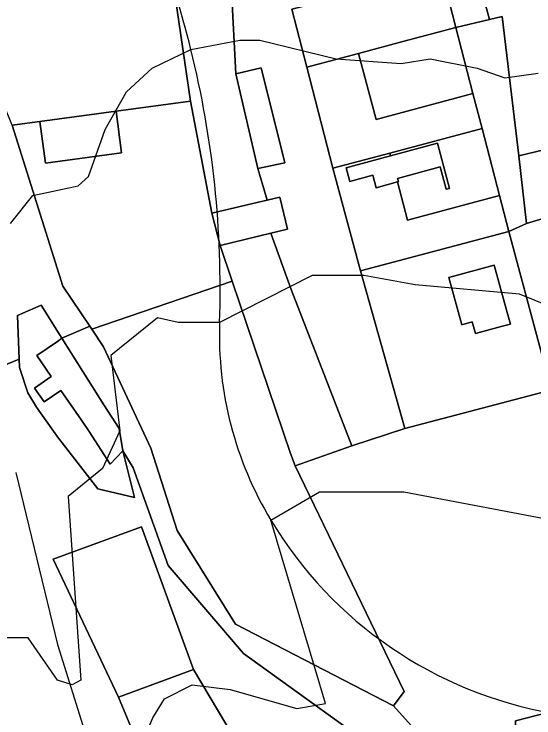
# Model space of a CAD drawing. Extents: x -510989 to -501240, y -1184665 to -1176098.
# Drawn here: x -504724.3 to -504613.7, y -1182458 to -1182308.5 of the extents above; entities that cross this region are included whole.
import ezdxf

# ---------------------------------------------------------------- set-up
doc = ezdxf.new("R2010")
doc.units = 0
for name, color, linetype in [('NAVRH_rozvodnice', 7, 'Continuous'), ('ostatni_plocha_x_jina_plocha', 7, 'Continuous'), ('ostatni_plocha_x_manipulacni_plocha', 7, 'Continuous'), ('ostatni_plocha_x_neplodna_puda', 7, 'Continuous'), ('ostatni_plocha_x_ostatni_komunikace', 7, 'Continuous'), ('ostatni_plocha_x_zelen', 7, 'Continuous'), ('STAV_vyrazne_udolnice', 7, 'Continuous'), ('STAV_zaplavove_uzemi', 7, 'Continuous'), ('trvaly_travni_porost', 7, 'Continuous'), ('vrstevnice_01', 7, 'Continuous'), ('vrstevnice_02', 7, 'Continuous'), ('zahrada', 7, 'Continuous'), ('zastavena_plocha_a_nadvori', 7, 'Continuous')]:
    doc.layers.add(name, color=color, linetype=linetype)

msp = doc.modelspace()

# ---------------------------------------------------------------- linework, layer by layer
at = {"layer": 'NAVRH_rozvodnice'}
for centre, radius, start, end in [((-504915.08, -1182372.63), 235.31, 13.925, 26.4002), ((-504891.91, -1182366.88), 211.44, 358.071, 13.925), ((-504604.18, -1182376.57), 76.46, 178.071, 211.0417), ((-504594.88, -1182370.98), 87.31, 211.0417, 260.1547)]:
    msp.add_arc(centre, radius, start, end, dxfattribs=at)
at = {"layer": 'ostatni_plocha_x_jina_plocha'}
for points in [[(-504697.21, -1182417.42), (-504686.14, -1182447.77), (-504702.11, -1182453.59), (-504716, -1182424.27)], [(-504702.11, -1182453.59), (-504686.14, -1182447.77), (-504658.21, -1182494.65), (-504646.38, -1182521.67), (-504657.18, -1182527.48), (-504660.57, -1182529.3), (-504692.06, -1182477.67)]]:
    msp.add_lwpolyline(points, close=True, dxfattribs=at)
at = {"layer": 'ostatni_plocha_x_manipulacni_plocha'}
msp.add_lwpolyline([(-504723.59, -1182372.49), (-504718.54, -1182370.32), (-504714.11, -1182377.34), (-504715.07, -1182378.05), (-504719.45, -1182381.04), (-504716.38, -1182385.48), (-504719.92, -1182387.93), (-504717.87, -1182390.89), (-504714.33, -1182388.44), (-504712.69, -1182390.82), (-504709.96, -1182394.78), (-504708.31, -1182397.17), (-504703.85, -1182404.09), (-504701.2, -1182401.3), (-504698.67, -1182411.17), (-504706.46, -1182409.35), (-504715.06, -1182398.3), (-504719.52, -1182392.02), (-504721.4, -1182388.95), (-504723.16, -1182383.6), (-504723.23, -1182381.82)], close=True, dxfattribs=at)
at = {"layer": 'ostatni_plocha_x_neplodna_puda'}
for points in [[(-504694.34, -1182287.92), (-504692.64, -1182294.12), (-504690.01, -1182304.64), (-504686.8, -1182326.98), (-504702.57, -1182329.09), (-504718.84, -1182331.27), (-504724.73, -1182332.06), (-504736.04, -1182304.55), (-504729.74, -1182305.15), (-504724.43, -1182294.34), (-504718.94, -1182299.49), (-504709.99, -1182290.13), (-504707.35, -1182289.77), (-504705.71, -1182288.06), (-504702.09, -1182291.48), (-504696.41, -1182285.71)], [(-504697.21, -1182417.42), (-504716, -1182424.27), (-504702.11, -1182453.59), (-504692.06, -1182477.67), (-504660.57, -1182529.3), (-504657.18, -1182527.48), (-504644.04, -1182546.05), (-504636.81, -1182571.5), (-504626.63, -1182589.51), (-504621.54, -1182585.89), (-504637.88, -1182542.92), (-504646.38, -1182521.67), (-504658.21, -1182494.65), (-504686.14, -1182447.77)]]:
    msp.add_lwpolyline(points, close=True, dxfattribs=at)
msp.add_lwpolyline([(-504727.56, -1182480.01), (-504731.01, -1182458.03), (-504736.85, -1182425.64), (-504733.93, -1182407.44), (-504739.33, -1182388.45), (-504734.46, -1182386.44), (-504723.23, -1182381.82), (-504723.16, -1182383.6), (-504721.4, -1182388.95), (-504719.52, -1182392.02), (-504715.06, -1182398.3), (-504706.46, -1182409.35), (-504698.67, -1182411.17), (-504701.2, -1182401.3), (-504699, -1182404.9), (-504691.51, -1182425.62), (-504675.47, -1182444.32), (-504642.55, -1182468.1)], dxfattribs=at)
at = {"layer": 'ostatni_plocha_x_ostatni_komunikace'}
for points in [[(-504651.18, -1182241.6), (-504638.43, -1182249.54), (-504636.23, -1182258.44), (-504634.77, -1182265.81), (-504633.21, -1182273.56), (-504631.16, -1182280.51), (-504630.95, -1182281.21), (-504629.89, -1182284.92), (-504629.69, -1182285.64), (-504624.48, -1182304.88), (-504623.21, -1182309.63), (-504630.34, -1182311.33), (-504641.03, -1182269.51), (-504645.27, -1182253.28), (-504649.47, -1182244.16)], [(-504620.51, -1182309), (-504616.94, -1182338.59), (-504615.29, -1182352.95), (-504619.11, -1182354.65), (-504621.08, -1182347.05), (-504624.77, -1182332.82), (-504626.7, -1182325.37), (-504630.34, -1182311.33), (-504623.21, -1182309.63)]]:
    msp.add_lwpolyline(points, close=True, dxfattribs=at)
for points in [[(-504724.73, -1182332.06), (-504713.9, -1182366.26), (-504708.2, -1182374.77), (-504714.11, -1182377.34), (-504718.54, -1182370.32), (-504723.59, -1182372.49), (-504723.23, -1182381.82), (-504734.46, -1182386.44)], [(-504608.32, -1182618.85), (-504630.43, -1182488.04), (-504642.55, -1182468.1), (-504675.47, -1182444.32), (-504691.51, -1182425.62), (-504699, -1182404.9), (-504701.2, -1182401.3), (-504701.98, -1182396.56), (-504705.18, -1182391.49), (-504714.11, -1182377.34), (-504708.2, -1182374.77), (-504707.75, -1182375.43), (-504705.25, -1182379.16), (-504695.23, -1182400.68), (-504689.63, -1182418.2), (-504677.2, -1182438.13), (-504643.6, -1182455.49), (-504639.2, -1182460.37), (-504632.02, -1182466.17), (-504625.5, -1182481.57), (-504617.97, -1182490.12), (-504618.04, -1182497.86), (-504608.41, -1182541.97)]]:
    msp.add_lwpolyline(points, dxfattribs=at)
at = {"layer": 'ostatni_plocha_x_zelen'}
msp.add_lwpolyline([(-504572.85, -1182447.14), (-504617.69, -1182458.63), (-504617.97, -1182490.12), (-504625.5, -1182481.57), (-504632.02, -1182466.17), (-504639.2, -1182460.37), (-504643.6, -1182455.49), (-504641.37, -1182452.39), (-504664.53, -1182404.5), (-504652.49, -1182400.2), (-504641.21, -1182396.51), (-504609.62, -1182388.24)], dxfattribs=at)
msp.add_lwpolyline([(-504617.69, -1182458.63), (-504572.85, -1182447.14), (-504561.65, -1182461.8), (-504552.76, -1182497.25), (-504569.38, -1182502.62), (-504582.47, -1182505.92), (-504599.08, -1182508.75), (-504603.05, -1182509.04), (-504609.09, -1182507.24), (-504612.59, -1182504.69), (-504618.04, -1182497.86), (-504617.97, -1182490.12)], close=True, dxfattribs=at)
at = {"layer": 'STAV_vyrazne_udolnice'}
msp.add_lwpolyline([(-504723.93, -1182405.9), (-504715.08, -1182442.46), (-504708.25, -1182464.16), (-504700.21, -1182500.31), (-504685.34, -1182524.02), (-504671.68, -1182546.51), (-504668.06, -1182567), (-504662.03, -1182583.47), (-504656, -1182593.92)], dxfattribs=at)
at = {"layer": 'STAV_zaplavove_uzemi'}
msp.add_spline([(-502250.32, -1184002.61), (-502355.07, -1183875.41), (-502442.37, -1183790.61), (-502477.29, -1183700.82), (-502532.16, -1183578.61), (-502567.08, -1183448.91), (-502626.05, -1183402.34), (-502705.41, -1183380.59), (-502814.2, -1183349.87), (-502882.03, -1183297.39), (-502931.95, -1183237.24), (-503042.02, -1183107.97), (-503139.64, -1183018.94), (-503222.14, -1182957.59), (-503308.56, -1182839.96), (-503316.24, -1182784.92), (-503330.32, -1182756.77), (-503348.24, -1182719.65), (-503334.16, -1182651.82), (-503323.92, -1182595.5), (-503313.68, -1182526.39), (-503294.1, -1182480.5), (-503251.86, -1182396.03), (-503229.34, -1182314.37), (-503216.1, -1182227.15), (-503242.43, -1182174.5), (-503271.86, -1182129.59), (-503287.34, -1182081.58), (-503343.88, -1182028.1), (-503361.79, -1182008.91), (-503396.35, -1181952.59), (-503442.43, -1181933.39), (-503497.46, -1181888.6), (-503525.62, -1181860.44), (-503528.18, -1181837.4), (-503548.66, -1181767.01), (-503558.9, -1181729.89), (-503576.82, -1181682.53), (-503578.1, -1181621.1), (-503567.86, -1181572.46), (-503552.5, -1181536.63), (-503538.04, -1181458.36), (-503518.33, -1181411.9), (-503509.88, -1181341.51), (-503497.21, -1181207.63), (-503499.77, -1181097.56), (-503498.02, -1181031.35), (-503510.82, -1180970.85), (-503549.22, -1180952.23), (-503571.32, -1180940.6), (-503605.07, -1180937.11), (-503651.61, -1180939.44), (-503671.39, -1180917.33), (-503679.53, -1180892.89), (-503713.27, -1180871.95), (-503727.24, -1180859.15), (-503734.22, -1180833.55), (-503728.4, -1180799.81), (-503741.2, -1180770.72), (-503722.82, -1180725.17), (-503721.54, -1180703.41), (-503731.78, -1180697.01), (-503767.61, -1180699.57), (-503790.65, -1180697.01), (-503817.53, -1180697.01), (-503861.04, -1180686.77), (-503889.2, -1180675.25), (-503900.72, -1180668.85), (-503953.2, -1180679.09), (-503997.99, -1180697.01), (-504063.27, -1180722.61), (-504109.34, -1180749.49), (-504142.62, -1180776.36), (-504177.18, -1180796.84), (-504211.73, -1180817.32), (-504414.98, -1180961.5), (-504472.7, -1180998.11), (-504544.51, -1181068.5), (-504600.82, -1181143.12), (-504621.94, -1181196.62), (-504641.65, -1181267.01), (-504660.25, -1181350.62), (-504634.7, -1181398.32), (-504617.66, -1181447.72), (-504600.62, -1181492.01), (-504587, -1181548.23), (-504592.11, -1181628.29), (-504569.96, -1181682.81), (-504568.26, -1181664.07), (-504554.63, -1181621.48), (-504547.82, -1181597.63)], degree=3, dxfattribs=at)
at = {"layer": 'trvaly_travni_porost'}
for points in [[(-504686.8, -1182326.98), (-504682.24, -1182350.8), (-504680.5, -1182357.63), (-504677.91, -1182365.23), (-504707.75, -1182375.43), (-504708.2, -1182374.77), (-504713.9, -1182366.26), (-504724.73, -1182332.06), (-504718.84, -1182331.27), (-504717.62, -1182340.17), (-504701.47, -1182337.99), (-504702.57, -1182329.09)], [(-504586.76, -1182344.43), (-504586.15, -1182346.63), (-504612.05, -1182353.33), (-504603.55, -1182378.69), (-504576.47, -1182371.82), (-504573.32, -1182382.22), (-504601.44, -1182386.88), (-504609.62, -1182388.24), (-504610.36, -1182387.14), (-504619.11, -1182354.65), (-504615.29, -1182352.95)], [(-504650.6, -1182363.05), (-504619.11, -1182354.65), (-504610.36, -1182387.14), (-504609.62, -1182388.24), (-504641.21, -1182396.51)], [(-504622.17, -1182361.8), (-504631.82, -1182364.43), (-504629.08, -1182374.5), (-504626.86, -1182373.89), (-504626.19, -1182376.36), (-504620.74, -1182374.87), (-504618.75, -1182374.33), (-504619.41, -1182371.86)], [(-504677.91, -1182365.23), (-504665.49, -1182401.87), (-504664.53, -1182404.5), (-504641.37, -1182452.39), (-504643.6, -1182455.49), (-504677.2, -1182438.13), (-504689.63, -1182418.2), (-504695.23, -1182400.68), (-504705.25, -1182379.16), (-504707.75, -1182375.43)]]:
    msp.add_lwpolyline(points, close=True, dxfattribs=at)
at = {"layer": 'vrstevnice_01'}
for points in [[(-504725.09, -1182353), (-504720.31, -1182347), (-504710.69, -1182345), (-504708.5, -1182343), (-504704.91, -1182333), (-504700.41, -1182325), (-504694.91, -1182320), (-504686.69, -1182316), (-504676.31, -1182314), (-504672, -1182314), (-504655.81, -1182318), (-504642, -1182319), (-504635.81, -1182318), (-504625.81, -1182320), (-504619.91, -1182322), (-504612.81, -1182321)], [(-504696.5, -1182462), (-504694.81, -1182458), (-504692.31, -1182454), (-504686.41, -1182451), (-504678.31, -1182452), (-504664.19, -1182456), (-504658.09, -1182455), (-504669.69, -1182416), (-504659.31, -1182410), (-504641.41, -1182410), (-504599.19, -1182418)]]:
    msp.add_lwpolyline(points, dxfattribs=at)
at = {"layer": 'vrstevnice_02'}
msp.add_lwpolyline([(-504606.81, -1182372), (-504616.81, -1182368), (-504639, -1182366), (-504649.91, -1182364), (-504660.91, -1182364), (-504680.59, -1182374), (-504689.41, -1182374), (-504693.81, -1182373), (-504703.69, -1182381), (-504701.81, -1182397), (-504705.5, -1182405), (-504712.81, -1182411), (-504710.09, -1182450), (-504711.91, -1182451), (-504715.09, -1182450), (-504721.31, -1182441), (-504729.41, -1182441), (-504739.91, -1182446), (-504744.41, -1182453), (-504750.59, -1182467)], dxfattribs=at)
at = {"layer": 'zahrada'}
for points in [[(-504641.03, -1182269.51), (-504630.34, -1182311.33), (-504641.6, -1182314.32), (-504651.02, -1182316.82), (-504662.04, -1182319.75), (-504665.19, -1182307.45), (-504660.45, -1182306.23), (-504668.96, -1182277.25), (-504664.24, -1182275.96), (-504662.9, -1182280.78), (-504655.19, -1182278.64), (-504656.53, -1182273.82)], [(-504668.96, -1182277.25), (-504660.45, -1182306.23), (-504665.19, -1182307.45), (-504662.04, -1182319.75), (-504656.53, -1182341.24), (-504650.6, -1182363.05), (-504641.21, -1182396.51), (-504652.49, -1182400.2), (-504665.38, -1182366.99), (-504669.71, -1182355.06), (-504666.12, -1182354.21), (-504667.75, -1182347.35), (-504670.44, -1182348.03), (-504672.44, -1182341.25), (-504666.74, -1182340.05), (-504671.77, -1182319.92), (-504677.14, -1182321.18), (-504678.79, -1182289.89), (-504682.43, -1182280.53), (-504676.03, -1182278.97), (-504670.23, -1182277.56)], [(-504624.48, -1182304.88), (-504594.03, -1182297.85), (-504589.17, -1182310.48), (-504580.13, -1182308.14), (-504568.81, -1182326.98), (-504579.19, -1182329.55), (-504616.94, -1182338.59), (-504620.51, -1182309), (-504623.21, -1182309.63)], [(-504662.04, -1182319.75), (-504651.02, -1182316.82), (-504647.3, -1182330.84), (-504626.7, -1182325.37), (-504624.77, -1182332.82), (-504644.39, -1182338.02), (-504656.53, -1182341.24)], [(-504568.81, -1182326.98), (-504567.02, -1182341.39), (-504586.76, -1182344.43), (-504615.29, -1182352.95), (-504616.94, -1182338.59), (-504579.19, -1182329.55)], [(-504644.24, -1182338.59), (-504648.7, -1182339.79), (-504653.7, -1182341.12), (-504652.89, -1182344.04), (-504648.01, -1182342.69), (-504647.28, -1182345.38), (-504642.77, -1182344.14), (-504640.61, -1182352.28), (-504621.08, -1182347.05), (-504619.11, -1182354.65), (-504650.6, -1182363.05), (-504656.53, -1182341.24), (-504644.39, -1182338.02)], [(-504669.71, -1182355.06), (-504665.38, -1182366.99), (-504652.49, -1182400.2), (-504664.53, -1182404.5), (-504665.49, -1182401.87), (-504677.91, -1182365.23), (-504680.5, -1182357.63)]]:
    msp.add_lwpolyline(points, close=True, dxfattribs=at)
at = {"layer": 'zastavena_plocha_a_nadvori'}
for points in [[(-504697.4, -1182267.48), (-504688.84, -1182264.02), (-504682.43, -1182280.53), (-504678.79, -1182289.89), (-504677.14, -1182321.18), (-504672.44, -1182341.25), (-504670.44, -1182348.03), (-504672.29, -1182348.47), (-504682.24, -1182350.8), (-504686.8, -1182326.98), (-504690.01, -1182304.64), (-504692.64, -1182294.12), (-504694.34, -1182287.92), (-504696.41, -1182285.71), (-504699.87, -1182282.02), (-504696.65, -1182278.27), (-504700.94, -1182269.81), (-504701.61, -1182268.61), (-504697.8, -1182267.64)], [(-504630.34, -1182311.33), (-504626.7, -1182325.37), (-504647.3, -1182330.84), (-504651.02, -1182316.82), (-504641.6, -1182314.32)], [(-504677.14, -1182321.18), (-504671.77, -1182319.92), (-504666.74, -1182340.05), (-504672.44, -1182341.25)], [(-504702.57, -1182329.09), (-504701.47, -1182337.99), (-504717.62, -1182340.17), (-504718.84, -1182331.27)], [(-504624.77, -1182332.82), (-504621.08, -1182347.05), (-504640.61, -1182352.28), (-504642.77, -1182344.14), (-504642.56, -1182344.08), (-504642.75, -1182343.41), (-504633.7, -1182340.92), (-504632.39, -1182345.67), (-504631.69, -1182345.5), (-504634.24, -1182335.89), (-504644.24, -1182338.59), (-504644.39, -1182338.02)], [(-504644.24, -1182338.59), (-504634.24, -1182335.89), (-504631.69, -1182345.5), (-504632.39, -1182345.67), (-504633.7, -1182340.92), (-504642.75, -1182343.41), (-504642.56, -1182344.08), (-504642.77, -1182344.14), (-504647.28, -1182345.38), (-504648.01, -1182342.69), (-504652.89, -1182344.04), (-504653.7, -1182341.12), (-504648.7, -1182339.79)], [(-504667.75, -1182347.35), (-504666.12, -1182354.21), (-504669.71, -1182355.06), (-504680.5, -1182357.63), (-504682.24, -1182350.8), (-504672.29, -1182348.47), (-504670.44, -1182348.03)], [(-504622.17, -1182361.8), (-504619.41, -1182371.86), (-504618.75, -1182374.33), (-504620.74, -1182374.87), (-504626.19, -1182376.36), (-504626.86, -1182373.89), (-504629.08, -1182374.5), (-504631.82, -1182364.43)], [(-504714.11, -1182377.34), (-504705.18, -1182391.49), (-504701.98, -1182396.56), (-504701.2, -1182401.3), (-504703.85, -1182404.09), (-504708.31, -1182397.17), (-504709.96, -1182394.78), (-504712.69, -1182390.82), (-504714.33, -1182388.44), (-504717.87, -1182390.89), (-504719.92, -1182387.93), (-504716.38, -1182385.48), (-504719.45, -1182381.04), (-504715.07, -1182378.05)]]:
    msp.add_lwpolyline(points, close=True, dxfattribs=at)

doc.saveas('drawing.dxf')
